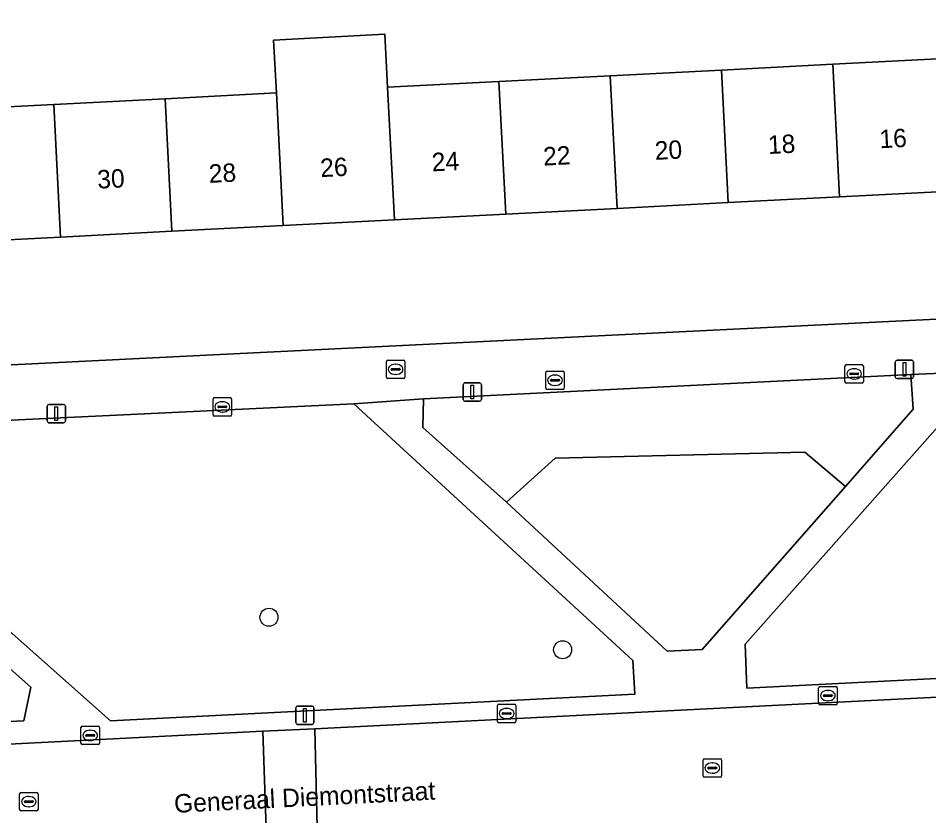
# Model space of a CAD drawing. Extents: x 161084 to 161928, y 385354 to 386522.
# Drawn here: x 161702.65 to 161752.1, y 386010 to 386053.32 of the extents above; entities that cross this region are included whole.
import ezdxf

# ---------------------------------------------------------------- set-up
doc = ezdxf.new("R2010")
doc.units = 0
for name, color, linetype in [('IMGEO_Boom', 7, 'Continuous'), ('IMGEO_Brandkraan', 7, 'Continuous'), ('IMGEO_Erf', 7, 'Continuous'), ('IMGEO_Groenvoorziening', 7, 'Continuous'), ('IMGEO_Kolk', 7, 'Continuous'), ('IMGEO_Lichtmast', 7, 'Continuous'), ('IMGEO_Openbare_ruimte_label', 7, 'Continuous'), ('IMGEO_Pand', 7, 'Continuous'), ('IMGEO_Pand_nummerreeks', 7, 'Continuous'), ('IMGEO_Rijbaan_lokaal_open', 7, 'Continuous'), ('IMGEO_Rioolput', 7, 'Continuous'), ('IMGEO_Voetpad_open', 7, 'Continuous')]:
    doc.layers.add(name, color=color, linetype=linetype)

msp = doc.modelspace()

# ---------------------------------------------------------------- linework, layer by layer
at = {"layer": 'IMGEO_Boom'}
for centre in [(161716.267, 386020.783), (161732.214, 386019.014)]:
    msp.add_circle(centre, 0.489, dxfattribs=at)
at = {"layer": 'IMGEO_Brandkraan'}
for p, q in [((161722.717, 386034.746), (161723.569, 386034.746)), ((161722.642, 386033.82), (161722.642, 386034.672)), ((161722.901, 386034.24), (161722.901, 386034.252)), ((161722.944, 386034.289), (161723.342, 386034.289)), ((161723.13, 386034.526), (161723.155, 386034.526)), ((161723.385, 386034.252), (161723.385, 386034.24)), ((161723.643, 386034.672), (161723.643, 386033.82)), ((161723.569, 386033.746), (161722.717, 386033.746)), ((161723.339, 386034.203), (161722.941, 386034.203)), ((161723.153, 386033.966), (161723.128, 386033.966))]:
    msp.add_line(p, q, dxfattribs=at)
for points in [[(161722.717, 386034.746), (161723.569, 386034.746)], [(161722.642, 386033.82), (161722.642, 386034.672)], [(161723.643, 386034.672), (161723.643, 386033.82)], [(161723.569, 386033.746), (161722.717, 386033.746)]]:
    msp.add_lwpolyline(points, dxfattribs=at)
for centre, radius, start, end in [((161722.719, 386034.67), 0.0765, 91.552, 178.448), ((161722.719, 386034.67), 0.0765, 91.552, 178.448), ((161723.567, 386034.67), 0.0765, 1.552, 88.448), ((161723.567, 386034.67), 0.0765, 1.552, 88.448), ((161722.941, 386034.249), 0.0403, 85.8775, 175.7526), ((161722.938, 386034.239), 0.0366, 178.938, 274.7102), ((161723.342, 386034.246), 0.043, 264.8664, 352.4533), ((161723.346, 386034.251), 0.0386, 1.7309, 96.639), ((161722.719, 386033.822), 0.0765, 181.552, 268.448), ((161722.719, 386033.822), 0.0765, 181.552, 268.448), ((161723.567, 386033.822), 0.0765, 271.552, 358.448), ((161723.567, 386033.822), 0.0765, 271.552, 358.448)]:
    msp.add_arc(centre, radius, start, end, dxfattribs=at)
for centre, major_axis, ratio, start_param, end_param in [((161723.129, 386034.246), (-0.387, 0.002), 0.722429, 4.712389, 7.853982), ((161723.154, 386034.246), (-0.39, 0.002), 0.717154, 1.570796, 4.712389)]:
    msp.add_ellipse(centre, major_axis=major_axis, ratio=ratio, start_param=start_param, end_param=end_param, dxfattribs=at)
at = {"layer": 'IMGEO_Erf'}
for points in [[(161698.538, 386048.318), (161704.581, 386048.63), (161710.624, 386048.942), (161716.667, 386049.254), (161716.519, 386052.128), (161722.562, 386052.44), (161722.71, 386049.566), (161728.753, 386049.877), (161734.796, 386050.189), (161740.839, 386050.501), (161746.882, 386050.813), (161752.925, 386051.125), (161758.968, 386051.437), (161765.011, 386051.749), (161771.054, 386052.061), (161777.098, 386052.373), (161783.141, 386052.685), (161789.184, 386052.997), (161790.355, 386053.057), (161795.348, 386053.315)], [(161795.716, 386046.114), (161789.555, 386045.796), (161783.512, 386045.484), (161777.469, 386045.172), (161771.425, 386044.86), (161765.382, 386044.548), (161759.339, 386044.237), (161753.296, 386043.925), (161747.253, 386043.613), (161741.21, 386043.301), (161735.167, 386042.989), (161729.124, 386042.677), (161723.081, 386042.365), (161717.038, 386042.053), (161710.995, 386041.741), (161704.952, 386041.43), (161698.909, 386041.118), (161692.866, 386040.806), (161686.823, 386040.494), (161680.779, 386040.182), (161674.617, 386039.864), (161674.898, 386033.126), (161712.882, 386035.02), (161809.017, 386039.766)]]:
    msp.add_lwpolyline(points, dxfattribs=at)
at = {"layer": 'IMGEO_Groenvoorziening'}
for points in [[(161785.344, 386034.497), (161785.304, 386035.709), (161755.273, 386034.15), (161742.123, 386019.323), (161742.216, 386016.938), (161771.022, 386018.395)], [(161751.241, 386032.079), (161751.119, 386033.963), (161724.657, 386032.637), (161724.627, 386031.078), (161729.157, 386027.027), (161731.815, 386029.423), (161745.36, 386029.747), (161747.568, 386027.874)], [(161720.882, 386032.374), (161691.28, 386030.951), (161691.255, 386029.713), (161707.661, 386015.162), (161736.136, 386016.612), (161736.017, 386018.434)], [(161747.568, 386027.874), (161745.36, 386029.747), (161731.815, 386029.423), (161729.157, 386027.027), (161737.89, 386018.934), (161739.797, 386019.035)], [(161677.426, 386013.919), (161702.953, 386015.154), (161703.332, 386016.978), (161690.121, 386028.698), (161688.072, 386028.609), (161676.835, 386015.743)]]:
    msp.add_lwpolyline(points, close=True, dxfattribs=at)
at = {"layer": 'IMGEO_Kolk'}
for p, q in [((161747.544, 386033.573), (161747.544, 386034.425)), ((161747.619, 386034.499), (161748.471, 386034.499)), ((161748.032, 386034.279), (161748.057, 386034.279)), ((161748.545, 386034.425), (161748.545, 386033.573)), ((161747.803, 386033.993), (161747.803, 386034.005)), ((161748.241, 386033.956), (161747.843, 386033.956)), ((161747.846, 386034.042), (161748.244, 386034.042)), ((161748.287, 386034.005), (161748.287, 386033.993)), ((161748.471, 386033.499), (161747.619, 386033.499)), ((161748.055, 386033.719), (161748.03, 386033.719)), ((161713.232, 386031.781), (161713.232, 386032.633)), ((161713.307, 386032.707), (161714.159, 386032.707)), ((161713.72, 386032.487), (161713.745, 386032.487)), ((161714.233, 386032.633), (161714.233, 386031.781)), ((161713.491, 386032.201), (161713.491, 386032.213)), ((161713.929, 386032.164), (161713.531, 386032.164)), ((161713.534, 386032.25), (161713.932, 386032.25)), ((161713.743, 386031.927), (161713.718, 386031.927)), ((161713.975, 386032.213), (161713.975, 386032.201)), ((161714.159, 386031.707), (161713.307, 386031.707)), ((161746.116, 386016.1), (161746.116, 386016.952)), ((161746.191, 386017.026), (161747.043, 386017.026)), ((161747.117, 386016.952), (161747.117, 386016.1)), ((161746.375, 386016.52), (161746.375, 386016.532)), ((161746.813, 386016.483), (161746.415, 386016.483)), ((161746.418, 386016.569), (161746.816, 386016.569)), ((161746.604, 386016.806), (161746.629, 386016.806)), ((161746.859, 386016.532), (161746.859, 386016.52)), ((161728.673, 386015.128), (161728.673, 386015.98)), ((161728.748, 386016.054), (161729.6, 386016.054)), ((161729.674, 386015.98), (161729.674, 386015.128)), ((161747.043, 386016.026), (161746.191, 386016.026)), ((161746.627, 386016.246), (161746.602, 386016.246)), ((161728.932, 386015.548), (161728.932, 386015.56)), ((161729.37, 386015.511), (161728.972, 386015.511)), ((161728.975, 386015.597), (161729.373, 386015.597)), ((161729.161, 386015.834), (161729.186, 386015.834)), ((161729.416, 386015.56), (161729.416, 386015.548)), ((161729.6, 386015.054), (161728.748, 386015.054)), ((161729.184, 386015.274), (161729.159, 386015.274)), ((161706.058, 386013.937), (161706.058, 386014.789)), ((161706.133, 386014.863), (161706.985, 386014.863)), ((161706.546, 386014.643), (161706.571, 386014.643)), ((161707.059, 386014.789), (161707.059, 386013.937)), ((161706.317, 386014.357), (161706.317, 386014.369)), ((161706.755, 386014.32), (161706.357, 386014.32)), ((161706.36, 386014.406), (161706.758, 386014.406)), ((161706.569, 386014.083), (161706.544, 386014.083)), ((161706.801, 386014.369), (161706.801, 386014.357)), ((161706.985, 386013.863), (161706.133, 386013.863))]:
    msp.add_line(p, q, dxfattribs=at)
for points in [[(161747.544, 386033.573), (161747.544, 386034.425)], [(161747.619, 386034.499), (161748.471, 386034.499)], [(161748.545, 386034.425), (161748.545, 386033.573)], [(161748.471, 386033.499), (161747.619, 386033.499)], [(161713.232, 386031.781), (161713.232, 386032.633)], [(161713.307, 386032.707), (161714.159, 386032.707)], [(161714.233, 386032.633), (161714.233, 386031.781)], [(161714.159, 386031.707), (161713.307, 386031.707)], [(161746.116, 386016.1), (161746.116, 386016.952)], [(161746.191, 386017.026), (161747.043, 386017.026)], [(161747.117, 386016.952), (161747.117, 386016.1)], [(161728.673, 386015.128), (161728.673, 386015.98)], [(161728.748, 386016.054), (161729.6, 386016.054)], [(161729.674, 386015.98), (161729.674, 386015.128)], [(161747.043, 386016.026), (161746.191, 386016.026)], [(161729.6, 386015.054), (161728.748, 386015.054)], [(161706.058, 386013.937), (161706.058, 386014.789)], [(161706.133, 386014.863), (161706.985, 386014.863)], [(161707.059, 386014.789), (161707.059, 386013.937)], [(161706.985, 386013.863), (161706.133, 386013.863)]]:
    msp.add_lwpolyline(points, dxfattribs=at)
for centre, radius, start, end in [((161747.621, 386034.423), 0.0765, 91.552, 178.448), ((161747.621, 386034.423), 0.0765, 91.552, 178.448), ((161748.469, 386034.423), 0.0765, 1.552, 88.448), ((161748.469, 386034.423), 0.0765, 1.552, 88.448), ((161747.843, 386034.002), 0.0403, 85.8775, 175.7526), ((161747.84, 386033.992), 0.0366, 178.938, 274.7102), ((161748.244, 386033.999), 0.043, 264.8664, 352.4533), ((161748.248, 386034.004), 0.0386, 1.7309, 96.639), ((161747.621, 386033.575), 0.0765, 181.552, 268.448), ((161747.621, 386033.575), 0.0765, 181.552, 268.448), ((161748.469, 386033.575), 0.0765, 271.552, 358.448), ((161748.469, 386033.575), 0.0765, 271.552, 358.448), ((161713.309, 386032.631), 0.0765, 91.552, 178.448), ((161713.309, 386032.631), 0.0765, 91.552, 178.448), ((161714.157, 386032.631), 0.0765, 1.552, 88.448), ((161714.157, 386032.631), 0.0765, 1.552, 88.448), ((161713.309, 386031.783), 0.0765, 181.552, 268.448), ((161713.309, 386031.783), 0.0765, 181.552, 268.448), ((161713.531, 386032.21), 0.0403, 85.8775, 175.7526), ((161713.528, 386032.2), 0.0366, 178.938, 274.7102), ((161713.932, 386032.207), 0.043, 264.8664, 352.4533), ((161713.936, 386032.212), 0.0386, 1.7309, 96.639), ((161714.157, 386031.783), 0.0765, 271.552, 358.448), ((161714.157, 386031.783), 0.0765, 271.552, 358.448), ((161746.193, 386016.95), 0.0765, 91.552, 178.448), ((161746.193, 386016.95), 0.0765, 91.552, 178.448), ((161747.041, 386016.95), 0.0765, 1.552, 88.448), ((161747.041, 386016.95), 0.0765, 1.552, 88.448), ((161746.415, 386016.529), 0.0403, 85.8775, 175.7526), ((161746.412, 386016.519), 0.0366, 178.938, 274.7102), ((161746.816, 386016.526), 0.043, 264.8664, 352.4533), ((161746.82, 386016.531), 0.0386, 1.7309, 96.639), ((161728.75, 386015.978), 0.0765, 91.552, 178.448), ((161728.75, 386015.978), 0.0765, 91.552, 178.448), ((161729.598, 386015.978), 0.0765, 1.552, 88.448), ((161729.598, 386015.978), 0.0765, 1.552, 88.448), ((161746.193, 386016.102), 0.0765, 181.552, 268.448), ((161746.193, 386016.102), 0.0765, 181.552, 268.448), ((161747.041, 386016.102), 0.0765, 271.552, 358.448), ((161747.041, 386016.102), 0.0765, 271.552, 358.448), ((161728.972, 386015.557), 0.0403, 85.8775, 175.7526), ((161728.969, 386015.547), 0.0366, 178.938, 274.7102), ((161729.373, 386015.554), 0.043, 264.8664, 352.4533), ((161729.377, 386015.559), 0.0386, 1.7309, 96.639), ((161728.75, 386015.13), 0.0765, 181.552, 268.448), ((161728.75, 386015.13), 0.0765, 181.552, 268.448), ((161729.598, 386015.13), 0.0765, 271.552, 358.448), ((161729.598, 386015.13), 0.0765, 271.552, 358.448), ((161706.135, 386014.787), 0.0765, 91.552, 178.448), ((161706.135, 386014.787), 0.0765, 91.552, 178.448), ((161706.983, 386014.787), 0.0765, 1.552, 88.448), ((161706.983, 386014.787), 0.0765, 1.552, 88.448), ((161706.357, 386014.366), 0.0403, 85.8775, 175.7526), ((161706.354, 386014.356), 0.0366, 178.938, 274.7102), ((161706.758, 386014.363), 0.043, 264.8664, 352.4533), ((161706.762, 386014.368), 0.0386, 1.7309, 96.639), ((161706.135, 386013.939), 0.0765, 181.552, 268.448), ((161706.135, 386013.939), 0.0765, 181.552, 268.448), ((161706.983, 386013.939), 0.0765, 271.552, 358.448), ((161706.983, 386013.939), 0.0765, 271.552, 358.448)]:
    msp.add_arc(centre, radius, start, end, dxfattribs=at)
for centre, major_axis, ratio, start_param, end_param in [((161748.031, 386033.999), (-0.387, 0.002), 0.722429, 4.712389, 7.853982), ((161748.056, 386033.999), (-0.39, 0.002), 0.717154, 1.570796, 4.712389), ((161713.719, 386032.207), (-0.387, 0.002), 0.722429, 4.712389, 7.853982), ((161713.744, 386032.207), (-0.39, 0.002), 0.717154, 1.570796, 4.712389), ((161746.603, 386016.526), (-0.387, 0.002), 0.722429, 4.712389, 7.853982), ((161746.628, 386016.526), (-0.39, 0.002), 0.717154, 1.570796, 4.712389), ((161729.16, 386015.554), (-0.387, 0.002), 0.722429, 4.712389, 7.853982), ((161729.185, 386015.554), (-0.39, 0.002), 0.717154, 1.570796, 4.712389), ((161706.545, 386014.363), (-0.387, 0.002), 0.722429, 4.712389, 7.853982), ((161706.57, 386014.363), (-0.39, 0.002), 0.717154, 1.570796, 4.712389)]:
    msp.add_ellipse(centre, major_axis=major_axis, ratio=ratio, start_param=start_param, end_param=end_param, dxfattribs=at)
at = {"layer": 'IMGEO_Lichtmast'}
for p, q in [((161750.378, 386034.742), (161751.168, 386034.742)), ((161751.168, 386034.742), (161750.378, 386034.742)), ((161750.278, 386033.842), (161750.278, 386034.642)), ((161750.278, 386034.642), (161750.278, 386033.842)), ((161751.268, 386034.642), (161751.268, 386033.842)), ((161751.268, 386033.842), (161751.268, 386034.642)), ((161726.81, 386032.61), (161726.81, 386033.41)), ((161726.81, 386033.41), (161726.81, 386032.61)), ((161726.91, 386033.51), (161727.7, 386033.51)), ((161727.7, 386033.51), (161726.91, 386033.51)), ((161727.8, 386033.41), (161727.8, 386032.61)), ((161727.8, 386032.61), (161727.8, 386033.41)), ((161751.168, 386033.742), (161750.378, 386033.742)), ((161750.378, 386033.742), (161751.168, 386033.742)), ((161704.32, 386032.341), (161705.11, 386032.341)), ((161705.11, 386032.341), (161704.32, 386032.341)), ((161727.7, 386032.51), (161726.91, 386032.51)), ((161726.91, 386032.51), (161727.7, 386032.51)), ((161704.22, 386031.441), (161704.22, 386032.241)), ((161704.22, 386032.241), (161704.22, 386031.441)), ((161705.21, 386032.241), (161705.21, 386031.441)), ((161705.21, 386031.441), (161705.21, 386032.241)), ((161705.11, 386031.341), (161704.32, 386031.341)), ((161704.32, 386031.341), (161705.11, 386031.341)), ((161717.819, 386015.958), (161718.609, 386015.958)), ((161718.609, 386015.958), (161717.819, 386015.958)), ((161717.719, 386015.058), (161717.719, 386015.858)), ((161717.719, 386015.858), (161717.719, 386015.058)), ((161718.709, 386015.858), (161718.709, 386015.058)), ((161718.709, 386015.058), (161718.709, 386015.858)), ((161718.609, 386014.958), (161717.819, 386014.958)), ((161717.819, 386014.958), (161718.609, 386014.958))]:
    msp.add_line(p, q, dxfattribs=at)
for points in [[(161750.698, 386034.617), (161750.848, 386034.617), (161750.848, 386033.867), (161750.698, 386033.867), (161750.698, 386034.617)], [(161727.23, 386033.385), (161727.38, 386033.385), (161727.38, 386032.635), (161727.23, 386032.635), (161727.23, 386033.385)], [(161704.64, 386032.216), (161704.79, 386032.216), (161704.79, 386031.466), (161704.64, 386031.466), (161704.64, 386032.216)], [(161718.139, 386015.833), (161718.289, 386015.833), (161718.289, 386015.083), (161718.139, 386015.083), (161718.139, 386015.833)]]:
    msp.add_lwpolyline(points, dxfattribs=at)
for centre, start, end in [((161750.378, 386034.642), 90, 180), ((161750.378, 386034.642), 90, 180), ((161751.168, 386034.642), 0, 90), ((161751.168, 386034.642), 360, 90), ((161750.378, 386033.842), 180, 270), ((161750.378, 386033.842), 180, 270), ((161751.168, 386033.842), 270, 0), ((161751.168, 386033.842), 270, 0), ((161726.91, 386033.41), 90, 180), ((161726.91, 386033.41), 90, 180), ((161727.7, 386033.41), 0, 90), ((161727.7, 386033.41), 360, 90), ((161704.32, 386032.241), 90, 180), ((161704.32, 386032.241), 90, 180), ((161705.11, 386032.241), 0, 90), ((161705.11, 386032.241), 360, 90), ((161726.91, 386032.61), 180, 270), ((161726.91, 386032.61), 180, 270), ((161727.7, 386032.61), 270, 0), ((161727.7, 386032.61), 270, 0), ((161704.32, 386031.441), 180, 270), ((161704.32, 386031.441), 180, 270), ((161705.11, 386031.441), 270, 0), ((161705.11, 386031.441), 270, 0), ((161717.819, 386015.858), 90, 180), ((161717.819, 386015.858), 90, 180), ((161718.609, 386015.858), 0, 90), ((161718.609, 386015.858), 360, 90), ((161717.819, 386015.058), 180, 270), ((161717.819, 386015.058), 180, 270), ((161718.609, 386015.058), 270, 0), ((161718.609, 386015.058), 270, 0)]:
    msp.add_arc(centre, 0.1, start, end, dxfattribs=at)
at = {"layer": 'IMGEO_Pand'}
for points in [[(161722.71, 386049.566), (161722.562, 386052.44), (161716.519, 386052.128), (161716.667, 386049.254), (161717.038, 386042.053), (161723.081, 386042.365)], [(161747.253, 386043.613), (161753.296, 386043.925), (161752.925, 386051.125), (161746.882, 386050.813)], [(161746.882, 386050.813), (161740.839, 386050.501), (161741.21, 386043.301), (161747.253, 386043.613)], [(161734.796, 386050.189), (161728.753, 386049.877), (161729.124, 386042.677), (161735.167, 386042.989)], [(161740.839, 386050.501), (161734.796, 386050.189), (161735.167, 386042.989), (161741.21, 386043.301)], [(161723.081, 386042.365), (161729.124, 386042.677), (161728.753, 386049.877), (161722.71, 386049.566)], [(161710.995, 386041.741), (161717.038, 386042.053), (161716.667, 386049.254), (161710.624, 386048.942)], [(161704.581, 386048.63), (161698.538, 386048.318), (161698.909, 386041.118), (161704.952, 386041.43)], [(161710.624, 386048.942), (161704.581, 386048.63), (161704.952, 386041.43), (161710.995, 386041.741)]]:
    msp.add_lwpolyline(points, close=True, dxfattribs=at)
at = {"layer": 'IMGEO_Rijbaan_lokaal_open'}
for points in [[(161775.161, 386017.586), (161743.594, 386015.993), (161718.764, 386014.722), (161718.918, 386007.84), (161753.294, 386009.6), (161775.486, 386010.724)], [(161715.933, 386014.595), (161666.424, 386012.052), (161666.566, 386005.244), (161668.688, 386005.373), (161684.448, 386006.162), (161696.74, 386006.724), (161699.762, 386006.848), (161705.698, 386007.187), (161716.164, 386007.713)], [(161718.764, 386014.722), (161715.933, 386014.595), (161716.164, 386007.713), (161718.918, 386007.84)]]:
    msp.add_lwpolyline(points, close=True, dxfattribs=at)
at = {"layer": 'IMGEO_Rioolput'}
for p, q in [((161731.3, 386033.225), (161731.3, 386034.077)), ((161731.375, 386034.151), (161732.227, 386034.151)), ((161731.788, 386033.931), (161731.813, 386033.931)), ((161732.301, 386034.077), (161732.301, 386033.225)), ((161731.559, 386033.645), (161731.559, 386033.657)), ((161731.997, 386033.608), (161731.599, 386033.608)), ((161731.602, 386033.694), (161732, 386033.694)), ((161731.811, 386033.371), (161731.786, 386033.371)), ((161732.043, 386033.657), (161732.043, 386033.645)), ((161732.227, 386033.151), (161731.375, 386033.151)), ((161739.839, 386012.166), (161739.839, 386013.018)), ((161739.914, 386013.092), (161740.766, 386013.092)), ((161740.84, 386013.018), (161740.84, 386012.166)), ((161740.098, 386012.586), (161740.098, 386012.598)), ((161740.536, 386012.549), (161740.138, 386012.549)), ((161740.141, 386012.635), (161740.539, 386012.635)), ((161740.327, 386012.872), (161740.352, 386012.872)), ((161740.582, 386012.598), (161740.582, 386012.586)), ((161740.766, 386012.092), (161739.914, 386012.092)), ((161740.35, 386012.312), (161740.325, 386012.312)), ((161702.726, 386010.341), (161702.726, 386011.193)), ((161702.801, 386011.267), (161703.653, 386011.267)), ((161703.214, 386011.047), (161703.239, 386011.047)), ((161703.727, 386011.193), (161703.727, 386010.341)), ((161702.985, 386010.761), (161702.985, 386010.773)), ((161703.423, 386010.724), (161703.025, 386010.724)), ((161703.028, 386010.81), (161703.426, 386010.81)), ((161703.469, 386010.773), (161703.469, 386010.761)), ((161703.653, 386010.267), (161702.801, 386010.267)), ((161703.237, 386010.487), (161703.212, 386010.487))]:
    msp.add_line(p, q, dxfattribs=at)
for points in [[(161731.3, 386033.225), (161731.3, 386034.077)], [(161731.375, 386034.151), (161732.227, 386034.151)], [(161732.301, 386034.077), (161732.301, 386033.225)], [(161732.227, 386033.151), (161731.375, 386033.151)], [(161739.839, 386012.166), (161739.839, 386013.018)], [(161739.914, 386013.092), (161740.766, 386013.092)], [(161740.84, 386013.018), (161740.84, 386012.166)], [(161740.766, 386012.092), (161739.914, 386012.092)], [(161702.726, 386010.341), (161702.726, 386011.193)], [(161702.801, 386011.267), (161703.653, 386011.267)], [(161703.727, 386011.193), (161703.727, 386010.341)], [(161703.653, 386010.267), (161702.801, 386010.267)]]:
    msp.add_lwpolyline(points, dxfattribs=at)
for centre, radius, start, end in [((161731.377, 386034.075), 0.0765, 91.552, 178.448), ((161731.377, 386034.075), 0.0765, 91.552, 178.448), ((161732.225, 386034.075), 0.0765, 1.552, 88.448), ((161732.225, 386034.075), 0.0765, 1.552, 88.448), ((161731.599, 386033.654), 0.0403, 85.8775, 175.7526), ((161731.596, 386033.644), 0.0366, 178.938, 274.7102), ((161732, 386033.651), 0.043, 264.8664, 352.4533), ((161732.004, 386033.656), 0.0386, 1.7309, 96.639), ((161731.377, 386033.227), 0.0765, 181.552, 268.448), ((161731.377, 386033.227), 0.0765, 181.552, 268.448), ((161732.225, 386033.227), 0.0765, 271.552, 358.448), ((161732.225, 386033.227), 0.0765, 271.552, 358.448), ((161739.916, 386013.016), 0.0765, 91.552, 178.448), ((161739.916, 386013.016), 0.0765, 91.552, 178.448), ((161740.764, 386013.016), 0.0765, 1.552, 88.448), ((161740.764, 386013.016), 0.0765, 1.552, 88.448), ((161740.138, 386012.595), 0.0403, 85.8775, 175.7526), ((161740.135, 386012.585), 0.0366, 178.938, 274.7102), ((161740.539, 386012.592), 0.043, 264.8664, 352.4533), ((161740.543, 386012.597), 0.0386, 1.7309, 96.639), ((161739.916, 386012.168), 0.0765, 181.552, 268.448), ((161739.916, 386012.168), 0.0765, 181.552, 268.448), ((161740.764, 386012.168), 0.0765, 271.552, 358.448), ((161740.764, 386012.168), 0.0765, 271.552, 358.448), ((161702.803, 386011.191), 0.0765, 91.552, 178.448), ((161702.803, 386011.191), 0.0765, 91.552, 178.448), ((161703.651, 386011.191), 0.0765, 1.552, 88.448), ((161703.651, 386011.191), 0.0765, 1.552, 88.448), ((161703.025, 386010.77), 0.0403, 85.8775, 175.7526), ((161703.022, 386010.76), 0.0366, 178.938, 274.7102), ((161703.426, 386010.767), 0.043, 264.8664, 352.4533), ((161703.43, 386010.772), 0.0386, 1.7309, 96.639), ((161702.803, 386010.343), 0.0765, 181.552, 268.448), ((161702.803, 386010.343), 0.0765, 181.552, 268.448), ((161703.651, 386010.343), 0.0765, 271.552, 358.448), ((161703.651, 386010.343), 0.0765, 271.552, 358.448)]:
    msp.add_arc(centre, radius, start, end, dxfattribs=at)
for centre, major_axis, ratio, start_param, end_param in [((161731.787, 386033.651), (-0.387, 0.002), 0.722429, 4.712389, 7.853982), ((161731.812, 386033.651), (-0.39, 0.002), 0.717154, 1.570796, 4.712389), ((161740.326, 386012.592), (-0.387, 0.002), 0.722429, 4.712389, 7.853982), ((161740.351, 386012.592), (-0.39, 0.002), 0.717154, 1.570796, 4.712389), ((161703.213, 386010.767), (-0.387, 0.002), 0.722429, 4.712389, 7.853982), ((161703.238, 386010.767), (-0.39, 0.002), 0.717154, 1.570796, 4.712389)]:
    msp.add_ellipse(centre, major_axis=major_axis, ratio=ratio, start_param=start_param, end_param=end_param, dxfattribs=at)
at = {"layer": 'IMGEO_Voetpad_open'}
for points in [[(161809.017, 386039.766), (161712.882, 386035.02), (161674.898, 386033.126), (161673.413, 386033.052), (161654.094, 386032.088)], [(161691.28, 386030.951), (161720.882, 386032.374), (161724.657, 386032.637), (161751.119, 386033.963), (161755.273, 386034.15), (161785.304, 386035.709), (161789.793, 386035.836), (161806.517, 386036.484)], [(161789.793, 386035.836), (161785.304, 386035.709), (161785.344, 386034.497), (161771.022, 386018.395), (161742.216, 386016.938), (161742.123, 386019.323), (161755.273, 386034.15), (161751.119, 386033.963), (161751.241, 386032.079), (161747.568, 386027.874), (161739.797, 386019.035), (161737.89, 386018.934), (161729.157, 386027.027), (161724.627, 386031.078), (161724.657, 386032.637), (161720.882, 386032.374), (161736.017, 386018.434), (161736.136, 386016.612), (161707.661, 386015.162), (161691.255, 386029.713)], [(161626.81, 386010.124), (161663.522, 386011.929), (161666.424, 386012.052), (161715.933, 386014.595), (161718.764, 386014.722), (161743.594, 386015.993), (161775.161, 386017.586), (161777.966, 386017.696), (161807.085, 386019.175)]]:
    msp.add_lwpolyline(points, dxfattribs=at)
msp.add_lwpolyline([(161703.332, 386016.978), (161702.953, 386015.154), (161677.426, 386013.919), (161676.835, 386015.743), (161688.072, 386028.609), (161690.121, 386028.698)], close=True, dxfattribs=at)

# ---------------------------------------------------------------- texts
at = {"layer": 'IMGEO_Openbare_ruimte_label'}
msp.add_text('Generaal Diemontstraat', height=1, rotation=2.9225, dxfattribs=at).set_placement((161711.137, 386010.155))
at = {"layer": 'IMGEO_Pand_nummerreeks'}
for s, rotation, p in [('16', 2.9545, (161749.439, 386046.249)), ('20', 2.9545, (161737.242, 386045.619)), ('18', 2.9545, (161743.387, 386045.937)), ('22', 2.9545, (161731.181, 386045.307)), ('26', 2.9565, (161719.075, 386044.682)), ('24', 2.9545, (161725.129, 386044.994)), ('30', 2.9545, (161706.967, 386044.057)), ('28', 2.9545, (161713.022, 386044.369))]:
    msp.add_text(s, height=1, rotation=rotation, dxfattribs=at).set_placement(p)

doc.saveas('drawing.dxf')
